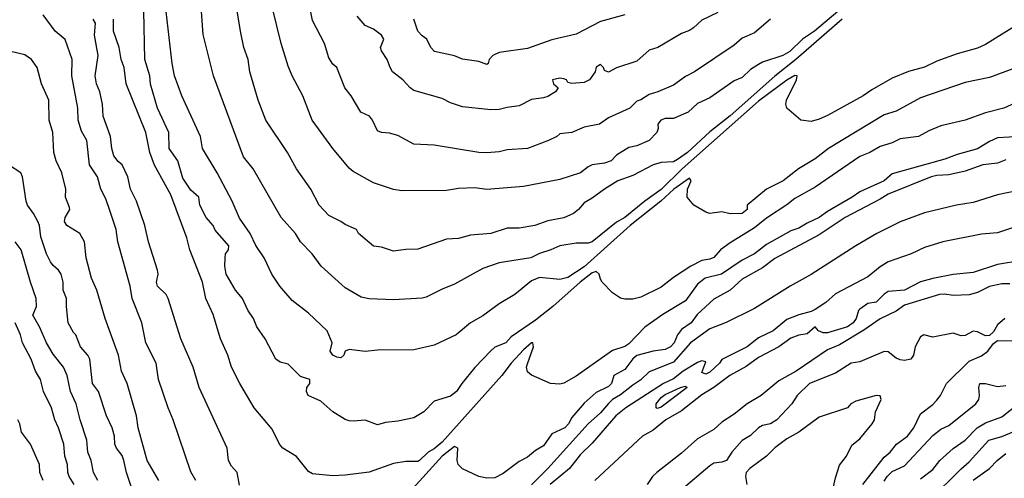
# Model space of a CAD drawing. Header units: metres. Extents: x -46681 to -43747, y -240911 to -237677.
# Tile 435 of 656: x -44431 to -44309, y -239726 to -239670. Entities that reach past the tile are written whole.
import ezdxf

# ---------------------------------------------------------------- set-up
doc = ezdxf.new("R2010")
doc.units = ezdxf.units.M
doc.layers.add('CONTOUR_INDEX', color=1, linetype='Continuous')
doc.layers.add('CONTOUR_INTER', color=3, linetype='Continuous')

msp = doc.modelspace()

# ---------------------------------------------------------------- linework, layer by layer
at = {"layer": 'CONTOUR_INDEX'}
for points, elevation in [([(-44308.1, -239675.61), (-44311.1, -239676.73), (-44314.1, -239677.36), (-44319.6, -239679.25), (-44322.6, -239680.89), (-44324.1, -239681.35), (-44330.96, -239685.52), (-44332.6, -239686.77), (-44334.66, -239688.02), (-44336.56, -239689.52), (-44338.6, -239690.52), (-44341.01, -239692.52), (-44340.99, -239693.02), (-44341.6, -239693.55), (-44343.1, -239693.57), (-44344.1, -239693.31), (-44345.6, -239693.52), (-44346.1, -239693.38), (-44347.57, -239692.52), (-44348.4, -239691.52), (-44348.36, -239690.52), (-44347.88, -239689.52), (-44348.1, -239689.19), (-44350.05, -239690.52), (-44351.64, -239692.02), (-44355.43, -239695.02), (-44361.1, -239700.1), (-44363.1, -239701.45), (-44364.1, -239701.67), (-44366.6, -239701.45), (-44367.6, -239701.83), (-44369.65, -239703.52), (-44371.6, -239704.71), (-44373.6, -239706.18), (-44375.1, -239707.02), (-44376.9, -239708.52), (-44379.6, -239709.79), (-44382.1, -239710.39), (-44386.6, -239710.41), (-44388.1, -239710.59), (-44390.1, -239710.32), (-44390.56, -239710.52), (-44390.74, -239711.02), (-44391.1, -239711.36), (-44391.6, -239711.29), (-44392.1, -239711.04), (-44392.42, -239710.52), (-44392.17, -239709.52), (-44392.82, -239708.02), (-44395.1, -239705.85), (-44397.1, -239704.28), (-44398.63, -239702.52), (-44399.64, -239701.02), (-44400.58, -239699.02), (-44401.6, -239697.49), (-44402.3, -239696.02), (-44403.6, -239694.09), (-44404.52, -239692.02), (-44406.35, -239688.52), (-44408.16, -239685.52), (-44408.42, -239684.02), (-44410.73, -239679.02), (-44411.62, -239676.52), (-44411.9, -239675.02), (-44412.77, -239667.52)], 110), ([(-44344.6, -239668.7), (-44346.6, -239669.66), (-44347.6, -239670.61), (-44348.1, -239670.92), (-44349.1, -239671.31), (-44352.02, -239673.02), (-44353.1, -239673.36), (-44354.6, -239674.73), (-44357.1, -239675.56), (-44358.1, -239676.06), (-44358.6, -239675.89), (-44358.72, -239675.52), (-44359.1, -239675.13), (-44359.6, -239675.48), (-44359.74, -239676.02), (-44360.44, -239677.02), (-44361.1, -239677.35), (-44362.6, -239677.5), (-44363.1, -239677.36), (-44363.28, -239677.02), (-44363.6, -239676.89), (-44364.1, -239676.84), (-44365.01, -239677.02), (-44364.9, -239677.52), (-44364.31, -239678.02), (-44364.65, -239678.52), (-44365.6, -239679.09), (-44366.1, -239679.26), (-44367.6, -239679.44), (-44369.1, -239680.25), (-44370.6, -239680.43), (-44371.6, -239680.71), (-44372.6, -239680.74), (-44376.1, -239680.37), (-44377.6, -239679.85), (-44378.6, -239679.33), (-44382.1, -239678.33), (-44382.58, -239678.02), (-44383.48, -239677.02), (-44384.73, -239676.02), (-44385.04, -239675.52), (-44385.38, -239674.52), (-44386.1, -239673.46), (-44386.23, -239673.02), (-44385.82, -239672.02), (-44386.1, -239671.53), (-44387.1, -239670.75), (-44388.1, -239670.32), (-44389.1, -239669.18)], 115), ([(-44413.55, -239726.52), (-44415.02, -239724.02), (-44416.12, -239720.02), (-44416.33, -239718.52), (-44417.46, -239714.52), (-44418.16, -239713.02), (-44418.53, -239711.02), (-44420.19, -239706.52), (-44421.23, -239703.02), (-44421.85, -239701.52), (-44422.52, -239699.02), (-44422.73, -239697.02), (-44423.29, -239696.02), (-44424.92, -239695.02), (-44425.21, -239694.52), (-44425.11, -239694.02), (-44424.55, -239693.02), (-44424.6, -239692.78), (-44425.06, -239691.52), (-44425.05, -239690.52), (-44425.53, -239688.52), (-44426.21, -239687.02), (-44426.5, -239686.02), (-44426.62, -239683.52), (-44427.1, -239682.02), (-44427.12, -239679.52), (-44428.03, -239677.52), (-44428.57, -239675.52), (-44429.26, -239674.52), (-44430.1, -239673.94), (-44434.6, -239672.86)], 105), ([(-44306.1, -239694.57), (-44310.1, -239695.94), (-44312.1, -239696.09), (-44316.87, -239697.02), (-44319.1, -239697.73), (-44320.78, -239698.52), (-44323.6, -239699.5), (-44324.6, -239700.13), (-44326.1, -239701.34), (-44330.1, -239703.47), (-44331.29, -239704.52), (-44332.6, -239705.38), (-44333.1, -239705.65), (-44334.6, -239706.03), (-44336.1, -239706.62), (-44337.77, -239708.02), (-44339.6, -239708.9), (-44341.01, -239710.02), (-44344.1, -239711.58), (-44344.4, -239712.02), (-44345.6, -239713.13), (-44346.1, -239713.37), (-44346.6, -239713.15), (-44346.1, -239711.86), (-44346.6, -239711.73), (-44347.1, -239711.93), (-44348.89, -239713.02), (-44350.1, -239713.94), (-44351.33, -239714.52), (-44355.97, -239717.52), (-44357.2, -239718.52), (-44360.1, -239721.88), (-44361.6, -239723.35), (-44362.89, -239725.02), (-44365.31, -239727.02)], 105), ([(-44349.2, -239715.02), (-44348.6, -239714.86), (-44348.41, -239715.02), (-44351.6, -239717.45), (-44352.1, -239717.6), (-44352.2, -239717.52), (-44352.23, -239717.02), (-44351.6, -239716.26), (-44351.1, -239715.9), (-44349.2, -239715.02)], 105), ([(-44318.59, -239729.02), (-44314.6, -239725.05), (-44313.6, -239724.22), (-44311.18, -239721.52), (-44309.6, -239721.07), (-44308.1, -239720.46)], 105)]:
    msp.add_lwpolyline(points, dxfattribs=dict(at, elevation=elevation))
at = {"layer": 'CONTOUR_INTER'}
for points, elevation in [([(-44324.6, -239664.14), (-44332.7, -239671.02), (-44334.18, -239672.02), (-44335.73, -239673.52), (-44336.6, -239674.01), (-44339.1, -239674.84), (-44339.6, -239675.12), (-44340.6, -239675.76), (-44341.6, -239676.75), (-44342.6, -239677.15), (-44345.6, -239679.24), (-44347.1, -239679.96), (-44348.28, -239681.02), (-44350.1, -239681.82), (-44351.1, -239681.82), (-44351.65, -239682.02), (-44352.03, -239682.52), (-44351.98, -239683.02), (-44352.14, -239683.52), (-44353.08, -239684.52), (-44354.6, -239685.19), (-44355.6, -239685.38), (-44357.1, -239686.31), (-44357.78, -239687.02), (-44358.6, -239687.31), (-44360.1, -239687.54), (-44360.6, -239687.76), (-44361.57, -239688.52), (-44364.1, -239689.32), (-44368.6, -239690.2), (-44373.1, -239690.57), (-44374.6, -239690.37), (-44376.6, -239690.43), (-44378.1, -239690.69), (-44383.6, -239690.72), (-44384.6, -239690.59), (-44387.1, -239689.76), (-44389.6, -239688.33), (-44390.1, -239687.94), (-44392.11, -239685.52), (-44394.65, -239682.02), (-44395.79, -239679.02), (-44397.1, -239676.54), (-44397.6, -239675.33), (-44398.49, -239672.52), (-44399.6, -239668.02)], 113), ([(-44338.1, -239669.54), (-44340.1, -239671.22), (-44341.6, -239671.88), (-44342.6, -239672.76), (-44347.48, -239676.02), (-44348.6, -239676.6), (-44350.1, -239677.7), (-44352.02, -239678.52), (-44353.1, -239678.84), (-44354.1, -239679.5), (-44354.6, -239679.68), (-44355.47, -239680.52), (-44358.1, -239681.72), (-44359.2, -239682.52), (-44361.1, -239682.86), (-44362.6, -239683.53), (-44364.1, -239683.68), (-44364.49, -239684.02), (-44365.49, -239684.52), (-44368.1, -239685.52), (-44370.6, -239685.67), (-44371.6, -239685.91), (-44373.1, -239686.03), (-44374.1, -239685.99), (-44379.6, -239685.08), (-44382.1, -239684.96), (-44384.1, -239683.92), (-44385.1, -239683.62), (-44386.1, -239683.55), (-44386.6, -239683.34), (-44387.21, -239682.02), (-44387.57, -239681.52), (-44388.66, -239681.02), (-44389.83, -239679.02), (-44390.62, -239678.02), (-44391.62, -239675.52), (-44392.1, -239675.09), (-44392.6, -239674.3), (-44393.13, -239672.52), (-44394.6, -239669.7), (-44395.13, -239667.02)], 114), ([(-44306.6, -239669.58), (-44311.6, -239672.65), (-44312.6, -239673.13), (-44315.1, -239673.83), (-44317.6, -239674.74), (-44319.1, -239675.48), (-44321.1, -239675.98), (-44323.1, -239676.83), (-44325.6, -239678.26), (-44326.67, -239679.02), (-44331.1, -239681.44), (-44332.1, -239681.9), (-44333.1, -239682.18), (-44334.36, -239682.02), (-44336.11, -239680.52), (-44336.24, -239680.02), (-44336.16, -239679.52), (-44334.91, -239677.02), (-44334.81, -239676.52), (-44335.1, -239676.48), (-44336.1, -239677.05), (-44339.6, -239679.68), (-44349.02, -239688.02), (-44351.6, -239690.58), (-44353.6, -239692.01), (-44356.08, -239694.02), (-44357.1, -239694.61), (-44360.11, -239697.02), (-44360.6, -239697.2), (-44362.1, -239697.19), (-44364.1, -239697.51), (-44365.2, -239698.02), (-44366.6, -239698.46), (-44367.69, -239699.02), (-44371.6, -239699.62), (-44373.6, -239700.31), (-44377.1, -239702.28), (-44378.6, -239702.86), (-44380.6, -239703.85), (-44381.1, -239703.97), (-44384.6, -239704.2), (-44387.6, -239704.07), (-44388.6, -239703.86), (-44390.6, -239702.73), (-44393.56, -239700.02), (-44394.66, -239698.52), (-44396.07, -239697.02), (-44396.71, -239696.02), (-44398.47, -239694.02), (-44401.94, -239688.02), (-44403.14, -239686.52), (-44406.81, -239676.52), (-44408.1, -239671.41), (-44408.36, -239668.02)], 111), ([(-44329.26, -239669.52), (-44334.99, -239674.52), (-44337.6, -239676.56), (-44343.1, -239681.47), (-44345.6, -239683.46), (-44348.35, -239686.02), (-44349.6, -239686.87), (-44350.1, -239687.14), (-44351.6, -239687.22), (-44352.6, -239687.51), (-44355.1, -239688.83), (-44356.94, -239689.52), (-44358.6, -239690.52), (-44360.1, -239691.65), (-44361.1, -239692.2), (-44361.79, -239693.02), (-44362.41, -239693.52), (-44363.6, -239694.08), (-44365.6, -239694.45), (-44367.2, -239695.02), (-44369.1, -239695.35), (-44370.6, -239695.36), (-44372.6, -239696.01), (-44375.1, -239696.21), (-44376.6, -239696.61), (-44378.1, -239696.71), (-44381.6, -239697.95), (-44383.1, -239697.96), (-44384.6, -239698.18), (-44386.1, -239697.68), (-44387.1, -239697.56), (-44388.95, -239696.02), (-44389.19, -239695.52), (-44390.6, -239694.91), (-44391.1, -239694.51), (-44392.6, -239693.79), (-44393.8, -239692.52), (-44394.82, -239690.52), (-44396.57, -239688.02), (-44397.71, -239686.02), (-44400.35, -239682.02), (-44401.31, -239679.52), (-44402.35, -239676.02), (-44402.55, -239674.52), (-44403.08, -239673.02), (-44403.5, -239671.02), (-44404.07, -239667.52)], 112), ([(-44409, -239726.52), (-44409.6, -239725.43), (-44411.78, -239719.02), (-44412.43, -239717.52), (-44413.6, -239714.02), (-44413.89, -239712.02), (-44415.15, -239709.52), (-44415.67, -239707.02), (-44416.84, -239704.02), (-44417.1, -239702.52), (-44418.61, -239697.02), (-44418.84, -239695.52), (-44419.6, -239693.17), (-44420.1, -239691.72), (-44420.7, -239690.52), (-44421.13, -239689.02), (-44422.12, -239687.52), (-44422.44, -239684.52), (-44423.1, -239683.36), (-44423.52, -239682.02), (-44423.55, -239680.52), (-44424.3, -239676.52), (-44424.24, -239674.52), (-44425.1, -239672.03), (-44426.37, -239671.02), (-44427.84, -239669.02)], 106), ([(-44403.6, -239727.07), (-44403.9, -239725.52), (-44404.6, -239724.73), (-44404.95, -239724.02), (-44405.13, -239722.52), (-44408.6, -239715.03), (-44409.34, -239712.52), (-44410.83, -239709.02), (-44412.42, -239704.02), (-44412.64, -239703.52), (-44413.71, -239702.52), (-44413.85, -239702.02), (-44413.64, -239701.02), (-44413.71, -239700.52), (-44414.85, -239697.02), (-44415.3, -239695.02), (-44416.33, -239692.02), (-44417.04, -239690.52), (-44417.38, -239689.02), (-44418.1, -239687.52), (-44418.6, -239687.11), (-44419.1, -239686.4), (-44419.36, -239685.52), (-44419.52, -239684.02), (-44420.45, -239681.52), (-44420.52, -239680.02), (-44420.83, -239678.52), (-44421.27, -239677.52), (-44421.43, -239676.52), (-44421.03, -239674.02), (-44421.5, -239671.52), (-44421.39, -239670.02), (-44421.68, -239669.52)], 107), ([(-44307.22, -239684.02), (-44310.1, -239684.2), (-44311.1, -239684.64), (-44312.6, -239685.56), (-44315.1, -239686.25), (-44316.6, -239686.82), (-44323.1, -239688.63), (-44324.1, -239689.52), (-44327.1, -239690.85), (-44328.03, -239691.52), (-44331.1, -239693.28), (-44332.1, -239694.03), (-44333.6, -239694.72), (-44334.6, -239695.35), (-44335.6, -239695.68), (-44338.6, -239697.37), (-44340.07, -239698.52), (-44341.6, -239699.28), (-44344.14, -239701.02), (-44346.17, -239701.52), (-44347.1, -239702.25), (-44348.6, -239704.3), (-44351.39, -239706.02), (-44353.6, -239707.56), (-44355.6, -239709.61), (-44356.1, -239709.96), (-44357.6, -239710.47), (-44362.1, -239713.64), (-44363.6, -239714.47), (-44364.1, -239714.61), (-44365.26, -239714.52), (-44367.6, -239713.48), (-44368.1, -239713.09), (-44368.2, -239712.52), (-44368.1, -239712.08), (-44367.35, -239710.02), (-44367.45, -239709.52), (-44367.6, -239709.52), (-44368.6, -239710.38), (-44370.1, -239712.01), (-44371.26, -239713.52), (-44378.6, -239721.79), (-44379.6, -239722.6), (-44380.36, -239723.02), (-44381.4, -239724.02), (-44381.6, -239724.15), (-44383.1, -239724.18), (-44384.6, -239724.41), (-44387.6, -239725.47), (-44390.6, -239725.85), (-44392.1, -239725.92), (-44394.6, -239725.68), (-44395.1, -239725.39), (-44396.6, -239723.53), (-44398.28, -239722.52), (-44398.67, -239722.02), (-44399.6, -239720.17), (-44401.82, -239717.52), (-44403.59, -239714.52), (-44404.58, -239712.52), (-44405.07, -239711.02), (-44405.96, -239709.02), (-44406.88, -239706.02), (-44407.78, -239704.02), (-44408.19, -239702.02), (-44409.73, -239698.02), (-44410.12, -239696.52), (-44412.1, -239691.24), (-44414.1, -239687.56), (-44414.67, -239686.02), (-44415.15, -239683.52), (-44417.58, -239677.52), (-44417.85, -239675.52), (-44418.22, -239674.52), (-44418.45, -239673.02), (-44419.15, -239671.02), (-44419.15, -239669.52)], 108), ([(-44306.6, -239679.31), (-44309.34, -239680.52), (-44311.6, -239681.09), (-44314.1, -239681.99), (-44317.1, -239682.72), (-44318.6, -239683.32), (-44319.86, -239684.02), (-44322.1, -239684.32), (-44323.1, -239684.79), (-44324.6, -239685.26), (-44325.88, -239686.02), (-44327.1, -239686.49), (-44332.6, -239690.28), (-44335.1, -239691.67), (-44336.1, -239692.47), (-44338.6, -239694.09), (-44340.1, -239695.32), (-44343.1, -239697.17), (-44344.28, -239698.02), (-44345.1, -239698.95), (-44345.6, -239699.17), (-44346.6, -239699.33), (-44347.95, -239700.02), (-44350.1, -239701.45), (-44351.6, -239702.63), (-44354.1, -239703.88), (-44355.1, -239704.11), (-44356.1, -239704.13), (-44356.6, -239704), (-44357.6, -239703.33), (-44358.86, -239702.02), (-44359.1, -239701.64), (-44359.25, -239701.02), (-44359.6, -239700.71), (-44360.1, -239700.87), (-44361.6, -239702), (-44364.96, -239705.02), (-44367.1, -239706.71), (-44370.1, -239708.78), (-44370.78, -239709.52), (-44372.1, -239710.06), (-44372.6, -239710.49), (-44374.6, -239712.54), (-44376.2, -239714.52), (-44376.85, -239715.52), (-44377.6, -239716.11), (-44379.6, -239716.72), (-44380.89, -239718.02), (-44382.1, -239718.75), (-44384.1, -239719.18), (-44385.6, -239719.35), (-44386.6, -239719.64), (-44388.1, -239719.04), (-44389.6, -239719.18), (-44390.1, -239719.15), (-44390.6, -239718.96), (-44392.1, -239718.03), (-44393.6, -239716.72), (-44395.16, -239716.02), (-44395.36, -239715.52), (-44395.3, -239715.02), (-44394.92, -239714.52), (-44394.92, -239714.02), (-44396.1, -239713.65), (-44397.6, -239712.13), (-44398.6, -239711.89), (-44399.13, -239711.52), (-44400.46, -239709.02), (-44401.49, -239707.52), (-44401.89, -239706.52), (-44402.6, -239705.46), (-44403.26, -239704.02), (-44404.1, -239703.02), (-44405.26, -239701.02), (-44405.42, -239700.02), (-44405.39, -239699.02), (-44405.32, -239698.52), (-44404.97, -239698.02), (-44404.93, -239697.52), (-44406.6, -239695.6), (-44406.86, -239695.02), (-44407.73, -239694.02), (-44408.52, -239692.52), (-44408.63, -239691.52), (-44409.6, -239690.67), (-44410.6, -239689.19), (-44411.24, -239687.02), (-44412.27, -239685.52), (-44412.31, -239683.52), (-44413.73, -239680.52), (-44414.6, -239677.58), (-44414.68, -239676.52), (-44415.3, -239674.52), (-44415.41, -239668.52)], 109), ([(-44356.1, -239668.98), (-44359.1, -239669.84), (-44362.1, -239671.4), (-44365.1, -239672.08), (-44368.1, -239673.16), (-44371.6, -239673.64), (-44372.38, -239674.02), (-44372.81, -239674.52), (-44372.95, -239675.02), (-44373.1, -239675.15), (-44374.1, -239674.77), (-44376.1, -239674.49), (-44377.1, -239674.07), (-44379.58, -239673.52), (-44380.02, -239673.02), (-44380.5, -239672.02), (-44381.1, -239671.59), (-44381.6, -239671.01), (-44382.1, -239669.52)], 116), ([(-44416.22, -239729.52), (-44417.57, -239725.52), (-44417.87, -239724.02), (-44418.1, -239723.44), (-44418.8, -239722.52), (-44418.99, -239722.02), (-44419.05, -239721.02), (-44419.34, -239720.02), (-44420.01, -239718.52), (-44420.99, -239715.52), (-44421.73, -239714.52), (-44422.08, -239711.52), (-44422.33, -239711.02), (-44423.22, -239710.02), (-44423.81, -239708.52), (-44424.1, -239708.22), (-44424.73, -239707.02), (-44424.97, -239705.02), (-44424.94, -239704.02), (-44425.38, -239703.02), (-44425.38, -239702.02), (-44425.63, -239701.02), (-44425.92, -239700.52), (-44426.6, -239699.97), (-44426.92, -239699.52), (-44427.4, -239698.52), (-44428.1, -239696.43), (-44428.29, -239695.02), (-44428.47, -239694.52), (-44429.02, -239693.52), (-44429.76, -239692.52), (-44429.93, -239692.02), (-44430.38, -239689.02), (-44430.57, -239688.52), (-44432.09, -239687.52)], 104), ([(-44309.1, -239686.9), (-44310.1, -239687.3), (-44311.92, -239687.52), (-44314.1, -239688.31), (-44316.1, -239688.74), (-44317.6, -239688.85), (-44318.31, -239689.02), (-44323.6, -239691.14), (-44324.6, -239691.78), (-44328.91, -239694.02), (-44332.1, -239696.16), (-44337.6, -239699.09), (-44339.1, -239700.26), (-44341.6, -239701.66), (-44343.1, -239703.02), (-44345.1, -239704.1), (-44347.18, -239706.02), (-44347.92, -239707.02), (-44349.1, -239707.87), (-44349.57, -239708.52), (-44350.01, -239709.52), (-44350.45, -239710.02), (-44351.1, -239710.32), (-44352.6, -239710.53), (-44354.6, -239711.06), (-44355.1, -239711.47), (-44356.1, -239712.8), (-44357.42, -239713.52), (-44357.73, -239714.52), (-44358.1, -239714.91), (-44359.6, -239715.63), (-44361.1, -239716.95), (-44362.6, -239718.72), (-44363.04, -239719.52), (-44363.5, -239720.02), (-44365.1, -239720.76), (-44366.1, -239722.24), (-44367.1, -239722.82), (-44368.1, -239723.62), (-44369.1, -239724.17), (-44371.1, -239725.63), (-44372.1, -239726.16), (-44373.1, -239726.23), (-44374.1, -239726), (-44376.1, -239725.07), (-44376.65, -239724.52), (-44376.76, -239724.02), (-44376.7, -239722.52), (-44377.1, -239722.3), (-44378.6, -239723.52), (-44382.6, -239727.9)], 107), ([(-44307.1, -239690.61), (-44310.1, -239691.24), (-44313.1, -239692.16), (-44315.16, -239692.52), (-44319.1, -239693.46), (-44322.1, -239694.57), (-44325.01, -239696.02), (-44327.57, -239697.52), (-44333.1, -239701.08), (-44335.68, -239702.52), (-44340.1, -239705.28), (-44343.6, -239707.01), (-44345.6, -239707.77), (-44347.97, -239709.52), (-44350.1, -239711.88), (-44353.1, -239713.07), (-44354.1, -239714.08), (-44355.1, -239714.72), (-44356.6, -239715.94), (-44357.61, -239716.52), (-44358.1, -239716.98), (-44359.1, -239718.13), (-44360.6, -239719.51), (-44365.58, -239725.02), (-44367.6, -239727.06)], 106), ([(-44421.09, -239726.52), (-44421.62, -239725.52), (-44421.89, -239724.02), (-44422.33, -239723.02), (-44422.44, -239721.52), (-44423.28, -239719.02), (-44423.78, -239717.02), (-44424.45, -239715.52), (-44424.86, -239713.52), (-44425.34, -239712.52), (-44426.6, -239710.9), (-44427.42, -239709.52), (-44428.3, -239707.52), (-44429.1, -239706.09), (-44428.64, -239705.02), (-44428.69, -239704.02), (-44429.41, -239702.02), (-44430.54, -239698.02), (-44431.29, -239697.02)], 103), ([(-44307.1, -239699.33), (-44310.1, -239699.82), (-44313.1, -239700.83), (-44315.6, -239701.07), (-44318.1, -239701.57), (-44319.6, -239701.96), (-44321.6, -239702.99), (-44323.6, -239703.18), (-44324.1, -239703.48), (-44325.1, -239704.47), (-44326.1, -239704.66), (-44327.1, -239705.34), (-44327.26, -239705.52), (-44327.54, -239706.52), (-44327.9, -239707.02), (-44328.6, -239707.55), (-44331.1, -239708.27), (-44331.6, -239708.27), (-44332.19, -239708.02), (-44332.6, -239707.51), (-44333.6, -239708.41), (-44334.6, -239708.55), (-44335.6, -239708.93), (-44337.08, -239710.02), (-44339.6, -239711.3), (-44341.1, -239712.41), (-44343.14, -239713.52), (-44345.1, -239715.01), (-44346.6, -239715.92), (-44349.1, -239717.89), (-44351.01, -239719.02), (-44352.6, -239720.3), (-44353.9, -239721.02), (-44359.8, -239726.52)], 104), ([(-44308.6, -239702.21), (-44309.6, -239702.24), (-44311.1, -239702.54), (-44312.6, -239703.29), (-44313.6, -239703.59), (-44315.6, -239703.65), (-44316.6, -239703.49), (-44317.26, -239703.52), (-44321.6, -239704.86), (-44322.6, -239705.6), (-44324.6, -239706.54), (-44326.6, -239707.93), (-44329.6, -239709.76), (-44331.1, -239710.39), (-44334.94, -239713.02), (-44337.1, -239714.19), (-44339.26, -239716.02), (-44341.01, -239717.02), (-44342.6, -239718.33), (-44344.1, -239719.32), (-44345.1, -239720.2), (-44347.1, -239721.36), (-44349.1, -239723.13), (-44352.14, -239725.52), (-44352.65, -239726.02), (-44353.31, -239727.02)], 103), ([(-44424.02, -239727.02), (-44424.62, -239726.02), (-44424.78, -239725.52), (-44424.83, -239724.52), (-44425.17, -239723.52), (-44425.3, -239722.02), (-44425.94, -239720.02), (-44426.39, -239719.02), (-44426.79, -239717.52), (-44427.78, -239715.52), (-44428.15, -239714.02), (-44428.77, -239713.02), (-44429.31, -239711.52), (-44430.38, -239709.52), (-44430.63, -239708.52), (-44431.29, -239707.02)], 102), ([(-44309.22, -239706.52), (-44310.1, -239707.29), (-44310.6, -239708.14), (-44311.1, -239708.61), (-44311.6, -239708.63), (-44312.6, -239708.16), (-44313.1, -239708.05), (-44314.1, -239708.58), (-44314.6, -239708.64), (-44315.6, -239708.31), (-44318.1, -239708.8), (-44319.19, -239708.52), (-44319.6, -239708.75), (-44320.25, -239710.02), (-44320.48, -239711.02), (-44320.79, -239711.52), (-44321.6, -239711.68), (-44322.1, -239711.62), (-44322.6, -239711.4), (-44323.6, -239710.6), (-44324.1, -239710.59), (-44327.1, -239711.87), (-44328.17, -239712.02), (-44330.1, -239713.27), (-44333.31, -239714.52), (-44334.82, -239716.02), (-44335.49, -239717.02), (-44337.33, -239719.02), (-44338.1, -239719.49), (-44339.1, -239719.72), (-44339.6, -239719.99), (-44340.6, -239720.95), (-44341.6, -239721.55), (-44342.9, -239723.02), (-44343.53, -239724.02), (-44344.1, -239724.25), (-44345.1, -239724.37), (-44345.6, -239724.69), (-44349.1, -239727.67)], 102), ([(-44326.71, -239727.02), (-44324.1, -239723.61), (-44323.35, -239723.02), (-44322.57, -239722.02), (-44321.22, -239721.02), (-44320.43, -239720.02), (-44319.6, -239718.27), (-44318.1, -239717.11), (-44317.6, -239716.58), (-44317.15, -239716.02), (-44316.39, -239714.52), (-44313.6, -239711.79), (-44312.1, -239711.1), (-44311.29, -239710.52), (-44310.6, -239709.59), (-44310.1, -239709.2), (-44308.1, -239709.26)], 102), ([(-44324.1, -239726.57), (-44323.72, -239726.02), (-44323.1, -239725.4), (-44321.6, -239724.68), (-44318.1, -239720.93), (-44317.1, -239720.18), (-44316.1, -239719.73), (-44312.8, -239717.02), (-44312.42, -239716.52), (-44312.33, -239716.02), (-44312.43, -239715.02), (-44312.31, -239714.52), (-44311.6, -239714.51), (-44310.1, -239714.89), (-44309.1, -239714.76)], 103), ([(-44330.6, -239728.41), (-44330.1, -239726.17), (-44329.6, -239724.6), (-44328.72, -239723.52), (-44328.1, -239722.16), (-44327.1, -239721.35), (-44325.56, -239719.52), (-44325.3, -239719.02), (-44325.15, -239718.02), (-44324.47, -239716.52), (-44324.6, -239716.05), (-44325.1, -239715.99), (-44327.6, -239716.7), (-44328.22, -239717.02), (-44328.6, -239717.53), (-44332.1, -239718.68), (-44334.6, -239720.53), (-44336.1, -239721.38), (-44337.6, -239722.49), (-44338.61, -239723.52), (-44340.67, -239725.02), (-44341.1, -239725.52), (-44341.18, -239726.02), (-44341.03, -239727.02)], 101), ([(-44319.6, -239726.32), (-44318.1, -239725.16), (-44317.22, -239724.02), (-44315.6, -239722.54), (-44314.1, -239721.53), (-44312.62, -239720.02), (-44311.6, -239719.4), (-44309.6, -239718.64), (-44307.6, -239717.06)], 104), ([(-44427.82, -239726.52), (-44428.23, -239725.52), (-44428.3, -239724.52), (-44429.39, -239722.02), (-44430.52, -239720.52), (-44430.69, -239719.52), (-44430.96, -239719.02)], 101), ([(-44313.1, -239726.46), (-44311.1, -239725.03), (-44310.16, -239724.02), (-44309.1, -239723.18)], 106)]:
    msp.add_lwpolyline(points, dxfattribs=dict(at, elevation=elevation))

doc.saveas('drawing.dxf')
